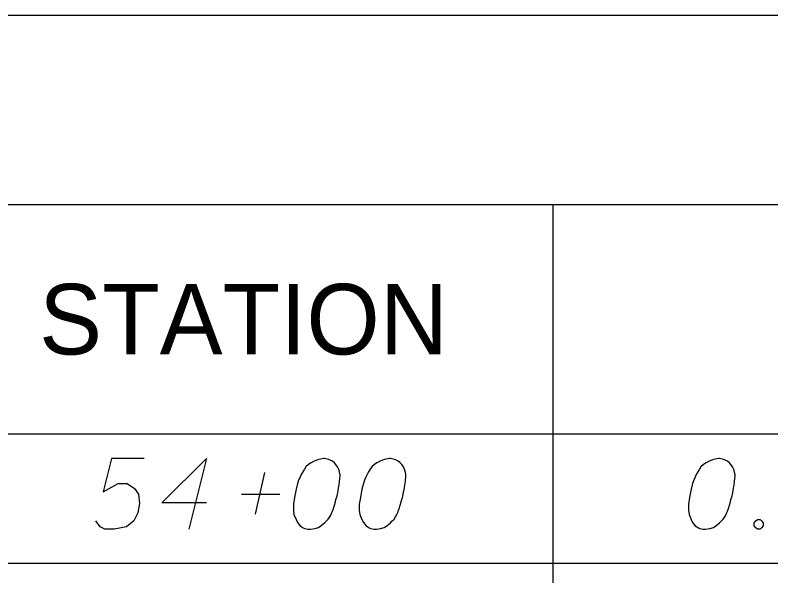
# Model space of a CAD drawing. Extents: x 2074207 to 2076812, y 516372 to 523312.
# Drawn here: x 2076345.6 to 2076397, y 519910.4 to 519948.6 of the extents above; entities that cross this region are included whole.
import ezdxf

# ---------------------------------------------------------------- set-up
doc = ezdxf.new("R2010")
doc.units = 0
for name, color, linetype in [('Prop DirtTable_ Soil Test Results - Outline (Major)', 7, 'Continuous'), ('Prop DirtTable_ Soil Test Results - Outline (Minor)', 7, 'Continuous'), ('Prop DirtTable_ Soil Test Results - Tx (Header - Small)', 7, 'Continuous'), ('Prop DirtTable_ Soil Test Results - Tx (Sample Data)', 7, 'Continuous')]:
    doc.layers.add(name, color=color, linetype=linetype)

msp = doc.modelspace()

# ---------------------------------------------------------------- linework, layer by layer
at = {"layer": 'Prop DirtTable_ Soil Test Results - Outline (Major)'}
for p, q in [((2076260.609, 519948.582), (2076811.903, 519948.582)), ((2076260.609, 519920.097), (2076811.903, 519920.097)), ((2076260.609, 519920.097), (2076811.903, 519920.097))]:
    msp.add_line(p, q, dxfattribs=at)
at = {"layer": 'Prop DirtTable_ Soil Test Results - Outline (Minor)'}
for p, q in [((2076260.609, 519935.697), (2076811.903, 519935.697)), ((2076382.2, 519935.697), (2076382.2, 519911.297)), ((2076260.609, 519911.297), (2076811.903, 519911.297)), ((2076260.609, 519911.297), (2076811.903, 519911.297)), ((2076382.2, 519911.297), (2076382.2, 519902.497))]:
    msp.add_line(p, q, dxfattribs=at)
at = {"layer": 'Prop DirtTable_ Soil Test Results - Tx (Sample Data)'}
for points in [[(2076354.396, 519918.418), (2076352.174, 519918.418), (2076351.609, 519916.151), (2076352.632, 519916.718), (2076353.232, 519916.718), (2076353.726, 519916.378), (2076354.008, 519916), (2076354.079, 519915.357), (2076353.973, 519914.715), (2076353.691, 519914.185), (2076353.197, 519913.77), (2076352.35, 519913.618), (2076351.715, 519913.618), (2076351.398, 519913.77), (2076351.116, 519914.185)], [(2076358.629, 519915.395), (2076355.596, 519915.395), (2076358.629, 519918.418), (2076357.43, 519913.618)], [(2076366.672, 519918.418), (2076366.602, 519918.418), (2076366.39, 519918.381), (2076366.249, 519918.343), (2076366.143, 519918.305), (2076365.967, 519918.23), (2076365.755, 519918.116), (2076365.579, 519918.003), (2076365.402, 519917.852), (2076365.296, 519917.7), (2076365.191, 519917.511), (2076365.085, 519917.322), (2076364.979, 519917.096), (2076364.908, 519916.944), (2076364.838, 519916.718), (2076364.732, 519916.34), (2076364.626, 519915.773), (2076364.556, 519915.319), (2076364.556, 519914.904), (2076364.591, 519914.601), (2076364.732, 519914.261), (2076364.838, 519914.072), (2076365.014, 519913.845), (2076365.226, 519913.694), (2076365.332, 519913.656), (2076365.543, 519913.618), (2076365.72, 519913.618), (2076366.002, 519913.656), (2076366.249, 519913.732), (2076366.425, 519913.845), (2076366.672, 519914.034), (2076366.778, 519914.148), (2076366.919, 519914.299), (2076367.025, 519914.45), (2076367.095, 519914.563), (2076367.166, 519914.752), (2076367.201, 519914.828), (2076367.272, 519915.017), (2076367.342, 519915.244), (2076367.413, 519915.47), (2076367.448, 519915.622), (2076367.483, 519915.735), (2076367.519, 519915.886), (2076367.589, 519916.226), (2076367.625, 519916.415), (2076367.66, 519916.604), (2076367.695, 519916.869), (2076367.73, 519917.209), (2076367.73, 519917.322), (2076367.695, 519917.474), (2076367.66, 519917.625), (2076367.554, 519917.852), (2076367.448, 519918.003), (2076367.342, 519918.116), (2076367.201, 519918.23), (2076367.06, 519918.305), (2076366.954, 519918.343), (2076366.849, 519918.381), (2076366.672, 519918.418)], [(2076371.152, 519918.418), (2076371.082, 519918.418), (2076370.87, 519918.381), (2076370.729, 519918.343), (2076370.623, 519918.305), (2076370.447, 519918.23), (2076370.235, 519918.116), (2076370.059, 519918.003), (2076369.882, 519917.852), (2076369.776, 519917.7), (2076369.671, 519917.511), (2076369.565, 519917.322), (2076369.459, 519917.096), (2076369.388, 519916.944), (2076369.318, 519916.718), (2076369.212, 519916.34), (2076369.106, 519915.773), (2076369.036, 519915.319), (2076369.036, 519914.904), (2076369.071, 519914.601), (2076369.212, 519914.261), (2076369.318, 519914.072), (2076369.494, 519913.845), (2076369.706, 519913.694), (2076369.812, 519913.656), (2076370.023, 519913.618), (2076370.2, 519913.618), (2076370.482, 519913.656), (2076370.729, 519913.732), (2076370.905, 519913.845), (2076371.152, 519914.034), (2076371.258, 519914.148), (2076371.399, 519914.299), (2076371.505, 519914.45), (2076371.575, 519914.563), (2076371.646, 519914.752), (2076371.681, 519914.828), (2076371.752, 519915.017), (2076371.822, 519915.244), (2076371.893, 519915.47), (2076371.928, 519915.622), (2076371.963, 519915.735), (2076371.999, 519915.886), (2076372.069, 519916.226), (2076372.105, 519916.415), (2076372.14, 519916.604), (2076372.175, 519916.869), (2076372.21, 519917.209), (2076372.21, 519917.322), (2076372.175, 519917.474), (2076372.14, 519917.625), (2076372.034, 519917.852), (2076371.928, 519918.003), (2076371.822, 519918.116), (2076371.681, 519918.23), (2076371.54, 519918.305), (2076371.434, 519918.343), (2076371.329, 519918.381), (2076371.152, 519918.418)], [(2076393.552, 519918.418), (2076393.482, 519918.418), (2076393.27, 519918.381), (2076393.129, 519918.343), (2076393.023, 519918.305), (2076392.847, 519918.23), (2076392.635, 519918.116), (2076392.459, 519918.003), (2076392.282, 519917.852), (2076392.176, 519917.7), (2076392.071, 519917.511), (2076391.965, 519917.322), (2076391.859, 519917.096), (2076391.788, 519916.944), (2076391.718, 519916.718), (2076391.612, 519916.34), (2076391.506, 519915.773), (2076391.436, 519915.319), (2076391.436, 519914.904), (2076391.471, 519914.601), (2076391.612, 519914.261), (2076391.718, 519914.072), (2076391.894, 519913.845), (2076392.106, 519913.694), (2076392.212, 519913.656), (2076392.423, 519913.618), (2076392.6, 519913.618), (2076392.882, 519913.656), (2076393.129, 519913.732), (2076393.305, 519913.845), (2076393.552, 519914.034), (2076393.658, 519914.148), (2076393.799, 519914.299), (2076393.905, 519914.45), (2076393.975, 519914.563), (2076394.046, 519914.752), (2076394.081, 519914.828), (2076394.152, 519915.017), (2076394.222, 519915.244), (2076394.293, 519915.47), (2076394.328, 519915.622), (2076394.363, 519915.735), (2076394.399, 519915.886), (2076394.469, 519916.226), (2076394.505, 519916.415), (2076394.54, 519916.604), (2076394.575, 519916.869), (2076394.61, 519917.209), (2076394.61, 519917.322), (2076394.575, 519917.474), (2076394.54, 519917.625), (2076394.434, 519917.852), (2076394.328, 519918.003), (2076394.222, 519918.116), (2076394.081, 519918.23), (2076393.94, 519918.305), (2076393.834, 519918.343), (2076393.729, 519918.381), (2076393.552, 519918.418)], [(2076361.98, 519914.639), (2076362.615, 519917.474)], [(2076361.028, 519916), (2076363.638, 519916)], [(2076396.127, 519914.261), (2076396.304, 519914.261), (2076396.409, 519914.185), (2076396.515, 519914.034), (2076396.515, 519913.845), (2076396.409, 519913.694), (2076396.304, 519913.618), (2076396.127, 519913.618), (2076396.021, 519913.694), (2076395.916, 519913.845), (2076395.916, 519914.034), (2076396.021, 519914.185), (2076396.127, 519914.261)]]:
    msp.add_lwpolyline(points, dxfattribs=at)

# ---------------------------------------------------------------- texts
at = {"layer": 'Prop DirtTable_ Soil Test Results - Tx (Header - Small)'}
msp.add_text('STATION', height=4.8, dxfattribs=at).set_placement((2076347.248, 519925.497))

doc.saveas('drawing.dxf')
